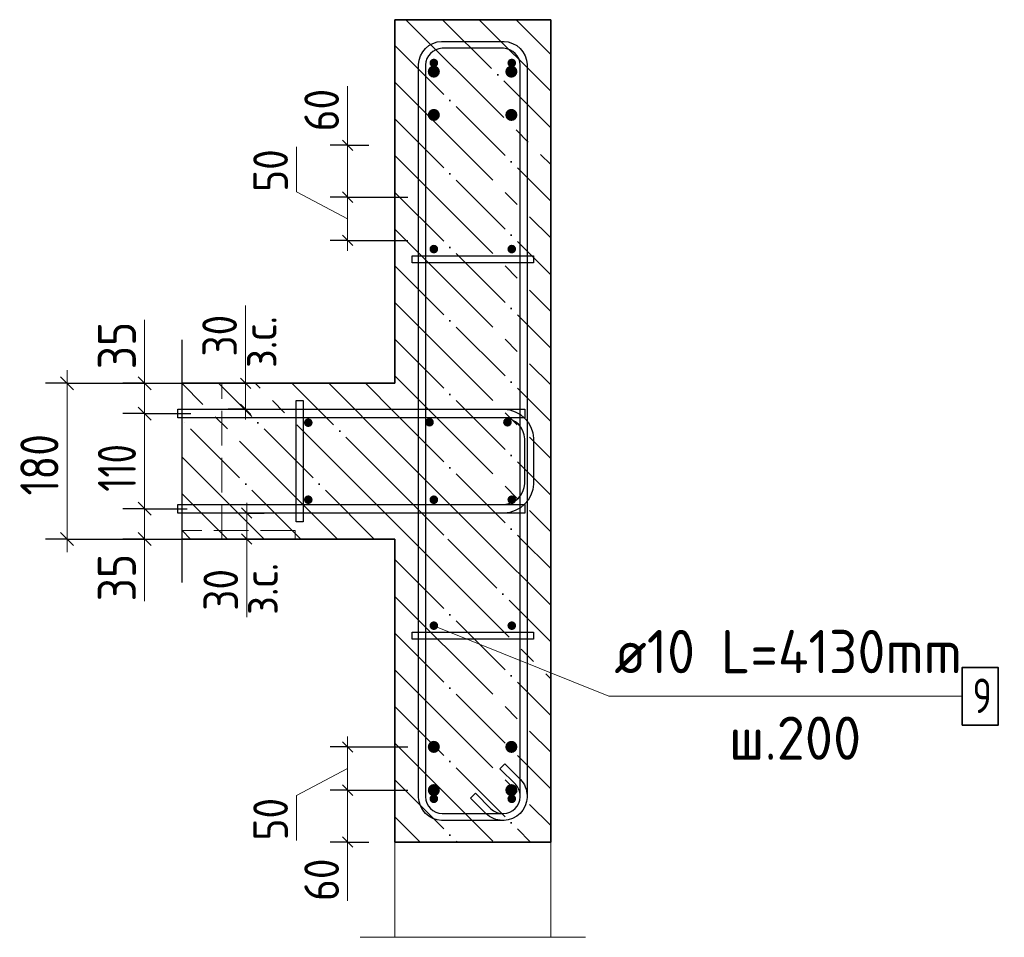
# Model space of a CAD drawing. Header units: millimetres. Extents: x -49773 to 2322955, y -3321 to 58485.
# Tile 456 of 580: x 1775599 to 1781284, y 14430 to 19730. Entities that reach past the tile are written whole.
import ezdxf

# ---------------------------------------------------------------- set-up
doc = ezdxf.new("R2010")
doc.units = ezdxf.units.MM
for name, pattern in [('______11', [500, 400, -50, 0, -50]), ('______2', [270, 200, -70]), ('______5', [1100, 800, -100, 100, -100])]:
    doc.linetypes.add(name, pattern=pattern)
for name, color, linetype, lineweight in [('Standard', 7, 'Continuous', 25), ('Арм.стержн. Арматура края', 96, 'Continuous', 35), ('Арм.стержн. вертикальными 1', 22, 'Continuous', 35), ('Арм.стержн. Доп. арматура', 180, 'Continuous', 35), ('Арм.стержн. Хомут', 240, 'Continuous', 35), ('Арм.стержн.горизонт. 1', 180, 'Continuous', 35), ('Размерная линия_ общее', 7, 'Continuous', 13), ('Размерная линия_ общее_1', 7, 'Continuous', 13), ('Стена_ общее', 7, 'Continuous', 35), ('Стена_ Сборный элемент', 7, 'Continuous', 35)]:
    doc.layers.add(name, color=color, linetype=linetype, lineweight=lineweight)
doc.layers.add('Арм.стержн.Стяжки', color=7, linetype='Continuous', lineweight=35, true_color=0x501e0f)
doc.layers.add('Осевая линия_ общее', color=7, linetype='______5', lineweight=13, true_color=0xa0a0a0)
doc.styles.add('ISOCPEUR', font='txt')

msp = doc.modelspace()

# ---------------------------------------------------------------- hatches: boundary and pattern name
at = {"layer": 'Арм.стержн. вертикальными 1', "linetype": 'Continuous', "lineweight": 50, "transparency": 33554687}
for points in [[(1778014.9, 19479.7), (1778013, 19489.3), (1778007.6, 19497.4), (1777999.5, 19502.8), (1777989.9, 19504.7), (1777980.3, 19502.8), (1777972.2, 19497.4), (1777966.8, 19489.3), (1777964.9, 19479.7), (1777966.8, 19470.2), (1777972.2, 19462.1), (1777980.3, 19456.7), (1777989.9, 19454.8), (1777999.5, 19456.7), (1778007.6, 19462.1), (1778013, 19470.2)], [(1778464.9, 19479.7), (1778463, 19489.3), (1778457.6, 19497.4), (1778449.5, 19502.8), (1778439.9, 19504.7), (1778430.3, 19502.8), (1778422.2, 19497.4), (1778416.8, 19489.3), (1778414.9, 19479.7), (1778416.8, 19470.2), (1778422.2, 19462.1), (1778430.3, 19456.7), (1778439.9, 19454.8), (1778449.5, 19456.7), (1778457.6, 19462.1), (1778463, 19470.2)], [(1778014.9, 18404.7), (1778013, 18414.3), (1778007.6, 18422.4), (1777999.5, 18427.9), (1777989.9, 18429.7), (1777980.3, 18427.9), (1777972.2, 18422.4), (1777966.8, 18414.3), (1777964.9, 18404.7), (1777966.8, 18395.2), (1777972.2, 18387.1), (1777980.3, 18381.7), (1777989.9, 18379.7), (1777999.5, 18381.7), (1778007.6, 18387.1), (1778013, 18395.2)], [(1778464.9, 18404.7), (1778463, 18414.3), (1778457.6, 18422.4), (1778449.5, 18427.9), (1778439.9, 18429.7), (1778430.3, 18427.9), (1778422.2, 18422.4), (1778416.8, 18414.3), (1778414.9, 18404.7), (1778416.8, 18395.2), (1778422.2, 18387.1), (1778430.3, 18381.7), (1778439.9, 18379.7), (1778449.5, 18381.7), (1778457.6, 18387.1), (1778463, 18395.2)], [(1777289.9, 17402.2), (1777288, 17411.8), (1777282.6, 17419.9), (1777274.5, 17425.3), (1777264.9, 17427.2), (1777255.3, 17425.3), (1777247.2, 17419.9), (1777241.8, 17411.8), (1777239.9, 17402.2), (1777241.8, 17392.6), (1777247.2, 17384.5), (1777255.3, 17379.1), (1777264.9, 17377.2), (1777274.5, 17379.1), (1777282.6, 17384.5), (1777288, 17392.6)], [(1777989.9, 17404.7), (1777988, 17414.3), (1777982.6, 17422.4), (1777974.5, 17427.9), (1777964.9, 17429.7), (1777955.3, 17427.9), (1777947.2, 17422.4), (1777941.8, 17414.3), (1777939.9, 17404.7), (1777941.8, 17395.2), (1777947.2, 17387.1), (1777955.3, 17381.7), (1777964.9, 17379.7), (1777974.5, 17381.7), (1777982.6, 17387.1), (1777988, 17395.2)], [(1778439.9, 17404.7), (1778438, 17414.3), (1778432.6, 17422.4), (1778424.5, 17427.9), (1778414.9, 17429.7), (1778405.3, 17427.9), (1778397.2, 17422.4), (1778391.8, 17414.3), (1778389.9, 17404.7), (1778391.8, 17395.2), (1778397.2, 17387.1), (1778405.3, 17381.7), (1778414.9, 17379.7), (1778424.5, 17381.7), (1778432.6, 17387.1), (1778438, 17395.2)], [(1777289.9, 16957.3), (1777288, 16966.9), (1777282.6, 16975), (1777274.5, 16980.4), (1777264.9, 16982.3), (1777255.3, 16980.4), (1777247.2, 16975), (1777241.8, 16966.9), (1777239.9, 16957.3), (1777241.8, 16947.7), (1777247.2, 16939.6), (1777255.3, 16934.2), (1777264.9, 16932.3), (1777274.5, 16934.2), (1777282.6, 16939.6), (1777288, 16947.7)], [(1778014.9, 16957.1), (1778013, 16966.7), (1778007.6, 16974.8), (1777999.5, 16980.2), (1777989.9, 16982.1), (1777980.3, 16980.2), (1777972.2, 16974.8), (1777966.8, 16966.7), (1777964.9, 16957.1), (1777966.8, 16947.5), (1777972.2, 16939.4), (1777980.3, 16934), (1777989.9, 16932.1), (1777999.5, 16934), (1778007.6, 16939.4), (1778013, 16947.5)], [(1778464.9, 16957.1), (1778463, 16966.7), (1778457.6, 16974.8), (1778449.5, 16980.2), (1778439.9, 16982.1), (1778430.3, 16980.2), (1778422.2, 16974.8), (1778416.8, 16966.7), (1778414.9, 16957.1), (1778416.8, 16947.5), (1778422.2, 16939.4), (1778430.3, 16934), (1778439.9, 16932.1), (1778449.5, 16934), (1778457.6, 16939.4), (1778463, 16947.5)], [(1778014.9, 16229.7), (1778013, 16239.3), (1778007.6, 16247.4), (1777999.5, 16252.8), (1777989.9, 16254.7), (1777980.3, 16252.8), (1777972.2, 16247.4), (1777966.8, 16239.3), (1777964.9, 16229.7), (1777966.8, 16220.2), (1777972.2, 16212.1), (1777980.3, 16206.6), (1777989.9, 16204.7), (1777999.5, 16206.6), (1778007.6, 16212.1), (1778013, 16220.2)], [(1778464.9, 16229.7), (1778463, 16239.3), (1778457.6, 16247.4), (1778449.5, 16252.8), (1778439.9, 16254.7), (1778430.3, 16252.8), (1778422.2, 16247.4), (1778416.8, 16239.3), (1778414.9, 16229.7), (1778416.8, 16220.2), (1778422.2, 16212.1), (1778430.3, 16206.6), (1778439.9, 16204.7), (1778449.5, 16206.6), (1778457.6, 16212.1), (1778463, 16220.2)], [(1778014.9, 15229.7), (1778013, 15239.3), (1778007.6, 15247.4), (1777999.5, 15252.8), (1777989.9, 15254.7), (1777980.3, 15252.8), (1777972.2, 15247.4), (1777966.8, 15239.3), (1777964.9, 15229.7), (1777966.8, 15220.2), (1777972.2, 15212.1), (1777980.3, 15206.6), (1777989.9, 15204.7), (1777999.5, 15206.6), (1778007.6, 15212.1), (1778013, 15220.2)], [(1778464.9, 15229.7), (1778463, 15239.3), (1778457.6, 15247.4), (1778449.5, 15252.8), (1778439.9, 15254.7), (1778430.3, 15252.8), (1778422.2, 15247.4), (1778416.8, 15239.3), (1778414.9, 15229.7), (1778416.8, 15220.2), (1778422.2, 15212.1), (1778430.3, 15206.6), (1778439.9, 15204.7), (1778449.5, 15206.6), (1778457.6, 15212.1), (1778463, 15220.2)]]:
    msp.add_hatch(color=4, dxfattribs=at).paths.add_polyline_path(points)
at = {"layer": 'Арм.стержн. Доп. арматура', "linetype": 'Continuous', "lineweight": 50, "transparency": 33554687}
for points in [[(1778024.9, 19429.7), (1778022.2, 19443.1), (1778014.6, 19454.5), (1778003.3, 19462.1), (1777989.9, 19464.7), (1777976.5, 19462.1), (1777965.1, 19454.5), (1777957.6, 19443.1), (1777954.9, 19429.7), (1777957.6, 19416.4), (1777965.1, 19405), (1777976.5, 19397.4), (1777989.9, 19394.7), (1778003.3, 19397.4), (1778014.6, 19405), (1778022.2, 19416.4)], [(1778472.6, 19429.7), (1778469.9, 19443.1), (1778462.3, 19454.5), (1778451, 19462.1), (1778437.6, 19464.7), (1778424.2, 19462.1), (1778412.8, 19454.5), (1778405.2, 19443.1), (1778402.6, 19429.7), (1778405.2, 19416.4), (1778412.8, 19405), (1778424.2, 19397.4), (1778437.6, 19394.7), (1778451, 19397.4), (1778462.3, 19405), (1778469.9, 19416.4)], [(1778024.9, 19179.7), (1778022.2, 19193.1), (1778014.6, 19204.5), (1778003.3, 19212.1), (1777989.9, 19214.7), (1777976.5, 19212.1), (1777965.1, 19204.5), (1777957.6, 19193.1), (1777954.9, 19179.7), (1777957.6, 19166.4), (1777965.1, 19155), (1777976.5, 19147.4), (1777989.9, 19144.7), (1778003.3, 19147.4), (1778014.6, 19155), (1778022.2, 19166.4)], [(1778472.6, 19179.7), (1778469.9, 19193.1), (1778462.3, 19204.5), (1778451, 19212.1), (1778437.6, 19214.7), (1778424.2, 19212.1), (1778412.8, 19204.5), (1778405.2, 19193.1), (1778402.6, 19179.7), (1778405.2, 19166.4), (1778412.8, 19155), (1778424.2, 19147.4), (1778437.6, 19144.7), (1778451, 19147.4), (1778462.3, 19155), (1778469.9, 19166.4)], [(1778024.9, 15529.7), (1778022.2, 15543.1), (1778014.6, 15554.5), (1778003.3, 15562.1), (1777989.9, 15564.7), (1777976.5, 15562.1), (1777965.1, 15554.5), (1777957.6, 15543.1), (1777954.9, 15529.7), (1777957.6, 15516.4), (1777965.1, 15505), (1777976.5, 15497.4), (1777989.9, 15494.7), (1778003.3, 15497.4), (1778014.6, 15505), (1778022.2, 15516.4)], [(1778472.6, 15529.7), (1778469.9, 15543.1), (1778462.3, 15554.5), (1778451, 15562.1), (1778437.6, 15564.7), (1778424.2, 15562.1), (1778412.8, 15554.5), (1778405.2, 15543.1), (1778402.6, 15529.7), (1778405.2, 15516.4), (1778412.8, 15505), (1778424.2, 15497.4), (1778437.6, 15494.7), (1778451, 15497.4), (1778462.3, 15505), (1778469.9, 15516.4)], [(1778024.9, 15279.7), (1778022.2, 15293.1), (1778014.6, 15304.5), (1778003.3, 15312.1), (1777989.9, 15314.7), (1777976.5, 15312.1), (1777965.1, 15304.5), (1777957.6, 15293.1), (1777954.9, 15279.7), (1777957.6, 15266.4), (1777965.1, 15255), (1777976.5, 15247.4), (1777989.9, 15244.7), (1778003.3, 15247.4), (1778014.6, 15255), (1778022.2, 15266.4)], [(1778472.6, 15279.7), (1778469.9, 15293.1), (1778462.3, 15304.5), (1778451, 15312.1), (1778437.6, 15314.7), (1778424.2, 15312.1), (1778412.8, 15304.5), (1778405.2, 15293.1), (1778402.6, 15279.7), (1778405.2, 15266.4), (1778412.8, 15255), (1778424.2, 15247.4), (1778437.6, 15244.7), (1778451, 15247.4), (1778462.3, 15255), (1778469.9, 15266.4)]]:
    msp.add_hatch(color=7, dxfattribs=at).paths.add_polyline_path(points)

# ---------------------------------------------------------------- linework, layer by layer
at = {"layer": 'Standard', "color": 7, "linetype": 'Continuous', "lineweight": 35, "transparency": 33554687}
for p, q in [((1777764.9, 19729.7), (1777764.9, 17629.7)), ((1778664.9, 19729.7), (1777764.9, 19729.7)), ((1778664.9, 16729.7), (1778664.9, 19729.7)), ((1777764.9, 17629.7), (1776536.5, 17629.7)), ((1776536.5, 16729.7), (1777764.9, 16729.7)), ((1777764.9, 16729.7), (1777764.9, 14979.7)), ((1778664.9, 14979.7), (1778664.9, 16729.7)), ((1777764.9, 14979.7), (1778664.9, 14979.7))]:
    msp.add_line(p, q, dxfattribs=at)
at = {"layer": 'Standard', "color": 253, "linetype": '______5', "lineweight": 35, "true_color": 0xababab, "transparency": 33554687}
for p, q in [((1777828.3, 19729.7), (1778664.9, 18893.2)), ((1778252.6, 19729.7), (1778664.9, 19317.4)), ((1777764.9, 19368.9), (1778664.9, 18468.9)), ((1777764.9, 18944.7), (1778664.9, 18044.6)), ((1777764.9, 18520.4), (1778664.9, 17620.4)), ((1777764.9, 18096.1), (1778664.9, 17196.1)), ((1777434.2, 16729.7), (1776536.5, 17627.5)), ((1777764.9, 16823.3), (1776958.5, 17629.7)), ((1777764.9, 17247.6), (1777382.7, 17629.7)), ((1777764.9, 17671.9), (1778664.9, 16771.9)), ((1777764.9, 17247.6), (1778282.7, 16729.7)), ((1777009.9, 16729.7), (1776536.5, 17203.2)), ((1776585.7, 16729.7), (1776536.5, 16779)), ((1777764.9, 16823.3), (1777858.5, 16729.7)), ((1777858.5, 16729.7), (1778664.9, 15923.3)), ((1778282.7, 16729.7), (1778664.9, 16347.6)), ((1777764.9, 16399.1), (1778664.9, 15499.1)), ((1777764.9, 15974.8), (1778664.9, 15074.8)), ((1777764.9, 15550.5), (1778335.7, 14979.7)), ((1777764.9, 15126.3), (1777911.4, 14979.7))]:
    msp.add_line(p, q, dxfattribs=at)
at = {"layer": 'Standard', "color": 253, "linetype": '______11', "lineweight": 35, "true_color": 0xababab, "transparency": 33554687}
for p, q in [((1778040.5, 19729.7), (1778664.9, 19105.3)), ((1778464.7, 19729.7), (1778664.9, 19529.6)), ((1777764.9, 19581), (1778664.9, 18681)), ((1777764.9, 19156.8), (1778664.9, 18256.8)), ((1777764.9, 18732.5), (1778664.9, 17832.5)), ((1777764.9, 18308.2), (1778664.9, 17408.3)), ((1777764.9, 17884), (1778664.9, 16984)), ((1777646.3, 16729.7), (1776746.3, 17629.7)), ((1777764.9, 17035.5), (1777170.6, 17629.7)), ((1777764.9, 17459.7), (1777594.9, 17629.7)), ((1777764.9, 17459.7), (1778494.9, 16729.7)), ((1777222.1, 16729.7), (1776536.5, 17415.4)), ((1777764.9, 17035.5), (1778070.6, 16729.7)), ((1776797.8, 16729.7), (1776536.5, 16991.1)), ((1778070.6, 16729.7), (1778664.9, 16135.5)), ((1778494.9, 16729.7), (1778664.9, 16559.7)), ((1777764.9, 16611.2), (1778664.9, 15711.2)), ((1777764.9, 16186.9), (1778664.9, 15286.9)), ((1777764.9, 15762.7), (1778547.8, 14979.7)), ((1777764.9, 15338.4), (1778123.6, 14979.7))]:
    msp.add_line(p, q, dxfattribs=at)
at = {"layer": 'Standard', "color": 7, "linetype": 'Continuous', "lineweight": 13, "transparency": 33554687}
for p, q in [((1776903, 17629.7), (1776903, 18079.7)), ((1776909.7, 16729.7), (1776909.7, 16279.7)), ((1777564.9, 14429.7), (1778864.9, 14429.7))]:
    msp.add_line(p, q, dxfattribs=at)
at = {"layer": 'Standard', "color": 7, "linetype": 'Continuous', "lineweight": 25, "transparency": 33554687}
msp.add_line((1776536.5, 16479.7), (1776536.5, 17879.7), dxfattribs=at)
at = {"layer": 'Standard', "color": 7, "linetype": 'Continuous', "lineweight": 13, "transparency": 33554687}
msp.add_lwpolyline([(1778664.9, 14979.7), (1777764.9, 14979.7), (1777764.9, 14429.7), (1778664.9, 14429.7), (1778664.9, 14979.7)], dxfattribs=at)
at = {"layer": 'Арм.стержн. Арматура края', "color": 4, "linetype": 'Continuous', "lineweight": 25, "transparency": 33554687}
msp.add_lwpolyline([(1776511.5, 16929.7), (1778394.7, 16929.7), (1778417.3, 16932.9), (1778440.2, 16940.4), (1778461.2, 16952.2), (1778478.2, 16966.4), (1778492.5, 16983.5), (1778504.2, 17004.5), (1778511.8, 17027.3), (1778514.9, 17049.9), (1778514.9, 17309.6), (1778511.8, 17332.1), (1778504.2, 17355), (1778492.5, 17376), (1778478.2, 17393.1), (1778461.2, 17407.3), (1778440.2, 17419.1), (1778417.3, 17426.6), (1778394.7, 17429.7), (1776511.5, 17429.7), (1776511.5, 17479.7), (1778398.2, 17479.7), (1778428.7, 17475.5), (1778460.4, 17465), (1778489.6, 17448.7), (1778513.7, 17428.6), (1778533.8, 17404.5), (1778550.2, 17375.3), (1778560.7, 17343.5), (1778564.9, 17313), (1778564.9, 17046.5), (1778560.7, 17016), (1778550.2, 16984.2), (1778533.8, 16955), (1778513.7, 16930.9), (1778489.6, 16910.8), (1778460.4, 16894.5), (1778428.7, 16884), (1778398.2, 16879.7), (1776511.5, 16879.7), (1776511.5, 16929.7)], dxfattribs=at)
msp.add_lwpolyline([(1776511.5, 16929.7), (1778394.7, 16929.7), (1778417.3, 16932.9), (1778440.2, 16940.4), (1778461.2, 16952.2), (1778478.2, 16966.4), (1778492.5, 16983.5), (1778504.2, 17004.5), (1778511.8, 17027.3), (1778514.9, 17049.9), (1778514.9, 17309.6), (1778511.8, 17332.1), (1778504.2, 17355), (1778492.5, 17376), (1778478.2, 17393.1), (1778461.2, 17407.3), (1778440.2, 17419.1), (1778417.3, 17426.6), (1778394.7, 17429.7), (1776511.5, 17429.7), (1776511.5, 17479.7), (1778398.2, 17479.7), (1778428.7, 17475.5), (1778460.4, 17465), (1778489.6, 17448.7), (1778513.7, 17428.6), (1778533.8, 17404.5), (1778550.2, 17375.3), (1778560.7, 17343.5), (1778564.9, 17313), (1778564.9, 17046.5), (1778560.7, 17016), (1778550.2, 16984.2), (1778533.8, 16955), (1778513.7, 16930.9), (1778489.6, 16910.8), (1778460.4, 16894.5), (1778428.7, 16884), (1778398.2, 16879.7), (1776511.5, 16879.7), (1776511.5, 16929.7)], dxfattribs=at)
msp.add_lwpolyline([(1776511.5, 16929.7), (1778394.7, 16929.7), (1778417.3, 16932.9), (1778440.2, 16940.4), (1778461.2, 16952.2), (1778478.2, 16966.4), (1778492.5, 16983.5), (1778504.2, 17004.5), (1778511.8, 17027.3), (1778514.9, 17049.9), (1778514.9, 17309.6), (1778511.8, 17332.1), (1778504.2, 17355), (1778492.5, 17376), (1778478.2, 17393.1), (1778461.2, 17407.3), (1778440.2, 17419.1), (1778417.3, 17426.6), (1778394.7, 17429.7), (1776511.5, 17429.7), (1776511.5, 17479.7), (1778398.2, 17479.7), (1778428.7, 17475.5), (1778460.4, 17465), (1778489.6, 17448.7), (1778513.7, 17428.6), (1778533.8, 17404.5), (1778550.2, 17375.3), (1778560.7, 17343.5), (1778564.9, 17313), (1778564.9, 17046.5), (1778560.7, 17016), (1778550.2, 16984.2), (1778533.8, 16955), (1778513.7, 16930.9), (1778489.6, 16910.8), (1778460.4, 16894.5), (1778428.7, 16884), (1778398.2, 16879.7), (1776511.5, 16879.7), (1776511.5, 16929.7)], dxfattribs=at)
msp.add_lwpolyline([(1776511.5, 16929.7), (1778394.7, 16929.7), (1778417.3, 16932.9), (1778440.2, 16940.4), (1778461.2, 16952.2), (1778478.2, 16966.4), (1778492.5, 16983.5), (1778504.2, 17004.5), (1778511.8, 17027.3), (1778514.9, 17049.9), (1778514.9, 17309.6), (1778511.8, 17332.1), (1778504.2, 17355), (1778492.5, 17376), (1778478.2, 17393.1), (1778461.2, 17407.3), (1778440.2, 17419.1), (1778417.3, 17426.6), (1778394.7, 17429.7), (1776511.5, 17429.7), (1776511.5, 17479.7), (1778398.2, 17479.7), (1778428.7, 17475.5), (1778460.4, 17465), (1778489.6, 17448.7), (1778513.7, 17428.6), (1778533.8, 17404.5), (1778550.2, 17375.3), (1778560.7, 17343.5), (1778564.9, 17313), (1778564.9, 17046.5), (1778560.7, 17016), (1778550.2, 16984.2), (1778533.8, 16955), (1778513.7, 16930.9), (1778489.6, 16910.8), (1778460.4, 16894.5), (1778428.7, 16884), (1778398.2, 16879.7), (1776511.5, 16879.7), (1776511.5, 16929.7)], dxfattribs=at)
msp.add_lwpolyline([(1776511.5, 16929.7), (1778394.7, 16929.7), (1778417.3, 16932.9), (1778440.2, 16940.4), (1778461.2, 16952.2), (1778478.2, 16966.4), (1778492.5, 16983.5), (1778504.2, 17004.5), (1778511.8, 17027.3), (1778514.9, 17049.9), (1778514.9, 17309.6), (1778511.8, 17332.1), (1778504.2, 17355), (1778492.5, 17376), (1778478.2, 17393.1), (1778461.2, 17407.3), (1778440.2, 17419.1), (1778417.3, 17426.6), (1778394.7, 17429.7), (1776511.5, 17429.7), (1776511.5, 17479.7), (1778398.2, 17479.7), (1778428.7, 17475.5), (1778460.4, 17465), (1778489.6, 17448.7), (1778513.7, 17428.6), (1778533.8, 17404.5), (1778550.2, 17375.3), (1778560.7, 17343.5), (1778564.9, 17313), (1778564.9, 17046.5), (1778560.7, 17016), (1778550.2, 16984.2), (1778533.8, 16955), (1778513.7, 16930.9), (1778489.6, 16910.8), (1778460.4, 16894.5), (1778428.7, 16884), (1778398.2, 16879.7), (1776511.5, 16879.7), (1776511.5, 16929.7)], dxfattribs=at)
at = {"layer": 'Арм.стержн. вертикальными 1', "color": 7, "linetype": 'Continuous', "lineweight": 13, "transparency": 33554687}
msp.add_line((1779001, 15821.7), (1781041, 15821.7), dxfattribs=at)
at = {"layer": 'Арм.стержн. вертикальными 1', "color": 7, "linetype": 'Continuous', "lineweight": 35, "transparency": 33554687}
msp.add_lwpolyline([(1781041, 15655), (1781247.7, 15655), (1781247.7, 15988.4), (1781041, 15988.4), (1781041, 15655)], dxfattribs=at)
at = {"layer": 'Арм.стержн. Хомут', "color": 40, "linetype": 'Continuous', "lineweight": 25, "transparency": 33554687}
msp.add_lwpolyline([(1778230.1, 15262), (1778319.4, 15172.7), (1778326.5, 15166.5), (1778334.1, 15161), (1778342.2, 15156.3), (1778350.5, 15152.4), (1778359.1, 15149.3), (1778368.2, 15146.9), (1778377.4, 15145.4), (1778386.8, 15144.7), (1778392.6, 15144.7), (1778410.6, 15147.3), (1778429, 15153.3), (1778445.7, 15162.7), (1778459.4, 15174.1), (1778470.8, 15187.7), (1778480.2, 15204.5), (1778486.2, 15222.8), (1778488.7, 15240.9), (1778488.7, 19468.6), (1778486.2, 19486.7), (1778480.2, 19505), (1778470.8, 19521.8), (1778459.4, 19535.4), (1778445.7, 19546.8), (1778429, 19556.2), (1778410.6, 19562.2), (1778392.6, 19564.7), (1778037.2, 19564.7), (1778019.1, 19562.2), (1778000.8, 19556.2), (1777984.1, 19546.8), (1777970.4, 19535.4), (1777959, 19521.8), (1777949.6, 19505), (1777943.6, 19486.7), (1777941.1, 19468.6), (1777941.1, 15240.9), (1777943.6, 15222.8), (1777949.6, 15204.5), (1777959, 15187.7), (1777970.4, 15174.1), (1777984.1, 15162.7), (1778000.8, 15153.3), (1778019.1, 15147.3), (1778037.2, 15144.7), (1778392.6, 15144.7), (1778410.6, 15147.3), (1778429, 15153.3), (1778445.7, 15162.7), (1778459.4, 15174.1), (1778470.8, 15187.7), (1778480.2, 15204.5), (1778486.2, 15222.8), (1778488.7, 15240.9), (1778488.7, 15246.7), (1778488.1, 15256.1), (1778486.6, 15265.3), (1778484.2, 15274.4), (1778481.1, 15283), (1778477.2, 15291.3), (1778472.5, 15299.4), (1778467, 15307), (1778460.8, 15314.1), (1778371.5, 15403.4), (1778399.8, 15431.7), (1778490.1, 15341.4), (1778498.4, 15331.9), (1778506, 15321.3), (1778512.6, 15310), (1778518.1, 15298.3), (1778522.5, 15286.2), (1778525.7, 15273.6), (1778527.8, 15260.7), (1778528.7, 15248.1), (1778528.7, 15238.1), (1778525.3, 15213.7), (1778516.9, 15188.3), (1778503.9, 15164.9), (1778487.8, 15145.7), (1778468.5, 15129.6), (1778445.1, 15116.5), (1778419.7, 15108.1), (1778395.3, 15104.7), (1778034.5, 15104.7), (1778010.1, 15108.1), (1777984.6, 15116.5), (1777961.3, 15129.6), (1777942, 15145.7), (1777925.9, 15164.9), (1777912.8, 15188.3), (1777904.5, 15213.7), (1777901.1, 15238.1), (1777901.1, 19471.4), (1777904.5, 19495.8), (1777912.8, 19521.2), (1777925.9, 19544.6), (1777942, 19563.8), (1777961.3, 19579.9), (1777984.6, 19593), (1778010.1, 19601.4), (1778034.5, 19604.7), (1778395.3, 19604.7), (1778419.7, 19601.4), (1778445.1, 19593), (1778468.5, 19579.9), (1778487.8, 19563.8), (1778503.9, 19544.6), (1778516.9, 19521.2), (1778525.3, 19495.8), (1778528.7, 19471.4), (1778528.7, 15238.1), (1778525.3, 15213.7), (1778516.9, 15188.3), (1778503.9, 15164.9), (1778487.8, 15145.7), (1778468.5, 15129.6), (1778445.1, 15116.5), (1778419.7, 15108.1), (1778395.3, 15104.7), (1778385.4, 15104.7), (1778372.8, 15105.6), (1778359.9, 15107.7), (1778347.2, 15111), (1778335.1, 15115.4), (1778323.5, 15120.9), (1778312.2, 15127.5), (1778301.6, 15135.1), (1778292.1, 15143.4), (1778201.8, 15233.7), (1778230.1, 15262)], dxfattribs=at)
msp.add_lwpolyline([(1778230.1, 15262), (1778319.4, 15172.7), (1778326.5, 15166.5), (1778334.1, 15161), (1778342.2, 15156.3), (1778350.5, 15152.4), (1778359.1, 15149.3), (1778368.2, 15146.9), (1778377.4, 15145.4), (1778386.8, 15144.7), (1778392.6, 15144.7), (1778410.6, 15147.3), (1778429, 15153.3), (1778445.7, 15162.7), (1778459.4, 15174.1), (1778470.8, 15187.7), (1778480.2, 15204.5), (1778486.2, 15222.8), (1778488.7, 15240.9), (1778488.7, 19468.6), (1778486.2, 19486.7), (1778480.2, 19505), (1778470.8, 19521.8), (1778459.4, 19535.4), (1778445.7, 19546.8), (1778429, 19556.2), (1778410.6, 19562.2), (1778392.6, 19564.7), (1778037.2, 19564.7), (1778019.1, 19562.2), (1778000.8, 19556.2), (1777984.1, 19546.8), (1777970.4, 19535.4), (1777959, 19521.8), (1777949.6, 19505), (1777943.6, 19486.7), (1777941.1, 19468.6), (1777941.1, 15240.9), (1777943.6, 15222.8), (1777949.6, 15204.5), (1777959, 15187.7), (1777970.4, 15174.1), (1777984.1, 15162.7), (1778000.8, 15153.3), (1778019.1, 15147.3), (1778037.2, 15144.7), (1778392.6, 15144.7), (1778410.6, 15147.3), (1778429, 15153.3), (1778445.7, 15162.7), (1778459.4, 15174.1), (1778470.8, 15187.7), (1778480.2, 15204.5), (1778486.2, 15222.8), (1778488.7, 15240.9), (1778488.7, 15246.7), (1778488.1, 15256.1), (1778486.6, 15265.3), (1778484.2, 15274.4), (1778481.1, 15283), (1778477.2, 15291.3), (1778472.5, 15299.4), (1778467, 15307), (1778460.8, 15314.1), (1778371.5, 15403.4), (1778399.8, 15431.7), (1778490.1, 15341.4), (1778498.4, 15331.9), (1778506, 15321.3), (1778512.6, 15310), (1778518.1, 15298.3), (1778522.5, 15286.2), (1778525.7, 15273.6), (1778527.8, 15260.7), (1778528.7, 15248.1), (1778528.7, 15238.1), (1778525.3, 15213.7), (1778516.9, 15188.3), (1778503.9, 15164.9), (1778487.8, 15145.7), (1778468.5, 15129.6), (1778445.1, 15116.5), (1778419.7, 15108.1), (1778395.3, 15104.7), (1778034.5, 15104.7), (1778010.1, 15108.1), (1777984.6, 15116.5), (1777961.3, 15129.6), (1777942, 15145.7), (1777925.9, 15164.9), (1777912.8, 15188.3), (1777904.5, 15213.7), (1777901.1, 15238.1), (1777901.1, 19471.4), (1777904.5, 19495.8), (1777912.8, 19521.2), (1777925.9, 19544.6), (1777942, 19563.8), (1777961.3, 19579.9), (1777984.6, 19593), (1778010.1, 19601.4), (1778034.5, 19604.7), (1778395.3, 19604.7), (1778419.7, 19601.4), (1778445.1, 19593), (1778468.5, 19579.9), (1778487.8, 19563.8), (1778503.9, 19544.6), (1778516.9, 19521.2), (1778525.3, 19495.8), (1778528.7, 19471.4), (1778528.7, 15238.1), (1778525.3, 15213.7), (1778516.9, 15188.3), (1778503.9, 15164.9), (1778487.8, 15145.7), (1778468.5, 15129.6), (1778445.1, 15116.5), (1778419.7, 15108.1), (1778395.3, 15104.7), (1778385.4, 15104.7), (1778372.8, 15105.6), (1778359.9, 15107.7), (1778347.2, 15111), (1778335.1, 15115.4), (1778323.5, 15120.9), (1778312.2, 15127.5), (1778301.6, 15135.1), (1778292.1, 15143.4), (1778201.8, 15233.7), (1778230.1, 15262)], dxfattribs=at)
msp.add_lwpolyline([(1778230.1, 15262), (1778319.4, 15172.7), (1778326.5, 15166.5), (1778334.1, 15161), (1778342.2, 15156.3), (1778350.5, 15152.4), (1778359.1, 15149.3), (1778368.2, 15146.9), (1778377.4, 15145.4), (1778386.8, 15144.7), (1778392.6, 15144.7), (1778410.6, 15147.3), (1778429, 15153.3), (1778445.7, 15162.7), (1778459.4, 15174.1), (1778470.8, 15187.7), (1778480.2, 15204.5), (1778486.2, 15222.8), (1778488.7, 15240.9), (1778488.7, 19468.6), (1778486.2, 19486.7), (1778480.2, 19505), (1778470.8, 19521.8), (1778459.4, 19535.4), (1778445.7, 19546.8), (1778429, 19556.2), (1778410.6, 19562.2), (1778392.6, 19564.7), (1778037.2, 19564.7), (1778019.1, 19562.2), (1778000.8, 19556.2), (1777984.1, 19546.8), (1777970.4, 19535.4), (1777959, 19521.8), (1777949.6, 19505), (1777943.6, 19486.7), (1777941.1, 19468.6), (1777941.1, 15240.9), (1777943.6, 15222.8), (1777949.6, 15204.5), (1777959, 15187.7), (1777970.4, 15174.1), (1777984.1, 15162.7), (1778000.8, 15153.3), (1778019.1, 15147.3), (1778037.2, 15144.7), (1778392.6, 15144.7), (1778410.6, 15147.3), (1778429, 15153.3), (1778445.7, 15162.7), (1778459.4, 15174.1), (1778470.8, 15187.7), (1778480.2, 15204.5), (1778486.2, 15222.8), (1778488.7, 15240.9), (1778488.7, 15246.7), (1778488.1, 15256.1), (1778486.6, 15265.3), (1778484.2, 15274.4), (1778481.1, 15283), (1778477.2, 15291.3), (1778472.5, 15299.4), (1778467, 15307), (1778460.8, 15314.1), (1778371.5, 15403.4), (1778399.8, 15431.7), (1778490.1, 15341.4), (1778498.4, 15331.9), (1778506, 15321.3), (1778512.6, 15310), (1778518.1, 15298.3), (1778522.5, 15286.2), (1778525.7, 15273.6), (1778527.8, 15260.7), (1778528.7, 15248.1), (1778528.7, 15238.1), (1778525.3, 15213.7), (1778516.9, 15188.3), (1778503.9, 15164.9), (1778487.8, 15145.7), (1778468.5, 15129.6), (1778445.1, 15116.5), (1778419.7, 15108.1), (1778395.3, 15104.7), (1778034.5, 15104.7), (1778010.1, 15108.1), (1777984.6, 15116.5), (1777961.3, 15129.6), (1777942, 15145.7), (1777925.9, 15164.9), (1777912.8, 15188.3), (1777904.5, 15213.7), (1777901.1, 15238.1), (1777901.1, 19471.4), (1777904.5, 19495.8), (1777912.8, 19521.2), (1777925.9, 19544.6), (1777942, 19563.8), (1777961.3, 19579.9), (1777984.6, 19593), (1778010.1, 19601.4), (1778034.5, 19604.7), (1778395.3, 19604.7), (1778419.7, 19601.4), (1778445.1, 19593), (1778468.5, 19579.9), (1778487.8, 19563.8), (1778503.9, 19544.6), (1778516.9, 19521.2), (1778525.3, 19495.8), (1778528.7, 19471.4), (1778528.7, 15238.1), (1778525.3, 15213.7), (1778516.9, 15188.3), (1778503.9, 15164.9), (1778487.8, 15145.7), (1778468.5, 15129.6), (1778445.1, 15116.5), (1778419.7, 15108.1), (1778395.3, 15104.7), (1778385.4, 15104.7), (1778372.8, 15105.6), (1778359.9, 15107.7), (1778347.2, 15111), (1778335.1, 15115.4), (1778323.5, 15120.9), (1778312.2, 15127.5), (1778301.6, 15135.1), (1778292.1, 15143.4), (1778201.8, 15233.7), (1778230.1, 15262)], dxfattribs=at)
msp.add_lwpolyline([(1778230.1, 15262), (1778319.4, 15172.7), (1778326.5, 15166.5), (1778334.1, 15161), (1778342.2, 15156.3), (1778350.5, 15152.4), (1778359.1, 15149.3), (1778368.2, 15146.9), (1778377.4, 15145.4), (1778386.8, 15144.7), (1778392.6, 15144.7), (1778410.6, 15147.3), (1778429, 15153.3), (1778445.7, 15162.7), (1778459.4, 15174.1), (1778470.8, 15187.7), (1778480.2, 15204.5), (1778486.2, 15222.8), (1778488.7, 15240.9), (1778488.7, 19468.6), (1778486.2, 19486.7), (1778480.2, 19505), (1778470.8, 19521.8), (1778459.4, 19535.4), (1778445.7, 19546.8), (1778429, 19556.2), (1778410.6, 19562.2), (1778392.6, 19564.7), (1778037.2, 19564.7), (1778019.1, 19562.2), (1778000.8, 19556.2), (1777984.1, 19546.8), (1777970.4, 19535.4), (1777959, 19521.8), (1777949.6, 19505), (1777943.6, 19486.7), (1777941.1, 19468.6), (1777941.1, 15240.9), (1777943.6, 15222.8), (1777949.6, 15204.5), (1777959, 15187.7), (1777970.4, 15174.1), (1777984.1, 15162.7), (1778000.8, 15153.3), (1778019.1, 15147.3), (1778037.2, 15144.7), (1778392.6, 15144.7), (1778410.6, 15147.3), (1778429, 15153.3), (1778445.7, 15162.7), (1778459.4, 15174.1), (1778470.8, 15187.7), (1778480.2, 15204.5), (1778486.2, 15222.8), (1778488.7, 15240.9), (1778488.7, 15246.7), (1778488.1, 15256.1), (1778486.6, 15265.3), (1778484.2, 15274.4), (1778481.1, 15283), (1778477.2, 15291.3), (1778472.5, 15299.4), (1778467, 15307), (1778460.8, 15314.1), (1778371.5, 15403.4), (1778399.8, 15431.7), (1778490.1, 15341.4), (1778498.4, 15331.9), (1778506, 15321.3), (1778512.6, 15310), (1778518.1, 15298.3), (1778522.5, 15286.2), (1778525.7, 15273.6), (1778527.8, 15260.7), (1778528.7, 15248.1), (1778528.7, 15238.1), (1778525.3, 15213.7), (1778516.9, 15188.3), (1778503.9, 15164.9), (1778487.8, 15145.7), (1778468.5, 15129.6), (1778445.1, 15116.5), (1778419.7, 15108.1), (1778395.3, 15104.7), (1778034.5, 15104.7), (1778010.1, 15108.1), (1777984.6, 15116.5), (1777961.3, 15129.6), (1777942, 15145.7), (1777925.9, 15164.9), (1777912.8, 15188.3), (1777904.5, 15213.7), (1777901.1, 15238.1), (1777901.1, 19471.4), (1777904.5, 19495.8), (1777912.8, 19521.2), (1777925.9, 19544.6), (1777942, 19563.8), (1777961.3, 19579.9), (1777984.6, 19593), (1778010.1, 19601.4), (1778034.5, 19604.7), (1778395.3, 19604.7), (1778419.7, 19601.4), (1778445.1, 19593), (1778468.5, 19579.9), (1778487.8, 19563.8), (1778503.9, 19544.6), (1778516.9, 19521.2), (1778525.3, 19495.8), (1778528.7, 19471.4), (1778528.7, 15238.1), (1778525.3, 15213.7), (1778516.9, 15188.3), (1778503.9, 15164.9), (1778487.8, 15145.7), (1778468.5, 15129.6), (1778445.1, 15116.5), (1778419.7, 15108.1), (1778395.3, 15104.7), (1778385.4, 15104.7), (1778372.8, 15105.6), (1778359.9, 15107.7), (1778347.2, 15111), (1778335.1, 15115.4), (1778323.5, 15120.9), (1778312.2, 15127.5), (1778301.6, 15135.1), (1778292.1, 15143.4), (1778201.8, 15233.7), (1778230.1, 15262)], dxfattribs=at)
msp.add_lwpolyline([(1778230.1, 15262), (1778319.4, 15172.7), (1778326.5, 15166.5), (1778334.1, 15161), (1778342.2, 15156.3), (1778350.5, 15152.4), (1778359.1, 15149.3), (1778368.2, 15146.9), (1778377.4, 15145.4), (1778386.8, 15144.7), (1778392.6, 15144.7), (1778410.6, 15147.3), (1778429, 15153.3), (1778445.7, 15162.7), (1778459.4, 15174.1), (1778470.8, 15187.7), (1778480.2, 15204.5), (1778486.2, 15222.8), (1778488.7, 15240.9), (1778488.7, 19468.6), (1778486.2, 19486.7), (1778480.2, 19505), (1778470.8, 19521.8), (1778459.4, 19535.4), (1778445.7, 19546.8), (1778429, 19556.2), (1778410.6, 19562.2), (1778392.6, 19564.7), (1778037.2, 19564.7), (1778019.1, 19562.2), (1778000.8, 19556.2), (1777984.1, 19546.8), (1777970.4, 19535.4), (1777959, 19521.8), (1777949.6, 19505), (1777943.6, 19486.7), (1777941.1, 19468.6), (1777941.1, 15240.9), (1777943.6, 15222.8), (1777949.6, 15204.5), (1777959, 15187.7), (1777970.4, 15174.1), (1777984.1, 15162.7), (1778000.8, 15153.3), (1778019.1, 15147.3), (1778037.2, 15144.7), (1778392.6, 15144.7), (1778410.6, 15147.3), (1778429, 15153.3), (1778445.7, 15162.7), (1778459.4, 15174.1), (1778470.8, 15187.7), (1778480.2, 15204.5), (1778486.2, 15222.8), (1778488.7, 15240.9), (1778488.7, 15246.7), (1778488.1, 15256.1), (1778486.6, 15265.3), (1778484.2, 15274.4), (1778481.1, 15283), (1778477.2, 15291.3), (1778472.5, 15299.4), (1778467, 15307), (1778460.8, 15314.1), (1778371.5, 15403.4), (1778399.8, 15431.7), (1778490.1, 15341.4), (1778498.4, 15331.9), (1778506, 15321.3), (1778512.6, 15310), (1778518.1, 15298.3), (1778522.5, 15286.2), (1778525.7, 15273.6), (1778527.8, 15260.7), (1778528.7, 15248.1), (1778528.7, 15238.1), (1778525.3, 15213.7), (1778516.9, 15188.3), (1778503.9, 15164.9), (1778487.8, 15145.7), (1778468.5, 15129.6), (1778445.1, 15116.5), (1778419.7, 15108.1), (1778395.3, 15104.7), (1778034.5, 15104.7), (1778010.1, 15108.1), (1777984.6, 15116.5), (1777961.3, 15129.6), (1777942, 15145.7), (1777925.9, 15164.9), (1777912.8, 15188.3), (1777904.5, 15213.7), (1777901.1, 15238.1), (1777901.1, 19471.4), (1777904.5, 19495.8), (1777912.8, 19521.2), (1777925.9, 19544.6), (1777942, 19563.8), (1777961.3, 19579.9), (1777984.6, 19593), (1778010.1, 19601.4), (1778034.5, 19604.7), (1778395.3, 19604.7), (1778419.7, 19601.4), (1778445.1, 19593), (1778468.5, 19579.9), (1778487.8, 19563.8), (1778503.9, 19544.6), (1778516.9, 19521.2), (1778525.3, 19495.8), (1778528.7, 19471.4), (1778528.7, 15238.1), (1778525.3, 15213.7), (1778516.9, 15188.3), (1778503.9, 15164.9), (1778487.8, 15145.7), (1778468.5, 15129.6), (1778445.1, 15116.5), (1778419.7, 15108.1), (1778395.3, 15104.7), (1778385.4, 15104.7), (1778372.8, 15105.6), (1778359.9, 15107.7), (1778347.2, 15111), (1778335.1, 15115.4), (1778323.5, 15120.9), (1778312.2, 15127.5), (1778301.6, 15135.1), (1778292.1, 15143.4), (1778201.8, 15233.7), (1778230.1, 15262)], dxfattribs=at)
at = {"layer": 'Арм.стержн.горизонт. 1', "color": 4, "linetype": 'Continuous', "lineweight": 25, "transparency": 33554687}
for points in [[(1778514.9, 17429.7), (1776511.5, 17429.7), (1776511.5, 17479.7), (1778514.9, 17479.7), (1778514.9, 17429.7)], [(1778514.9, 17429.7), (1776511.5, 17429.7), (1776511.5, 17479.7), (1778514.9, 17479.7), (1778514.9, 17429.7)], [(1778514.9, 17429.7), (1776511.5, 17429.7), (1776511.5, 17479.7), (1778514.9, 17479.7), (1778514.9, 17429.7)], [(1778514.9, 17429.7), (1776511.5, 17429.7), (1776511.5, 17479.7), (1778514.9, 17479.7), (1778514.9, 17429.7)], [(1778514.9, 17429.7), (1776511.5, 17429.7), (1776511.5, 17479.7), (1778514.9, 17479.7), (1778514.9, 17429.7)], [(1778514.9, 16879.7), (1776511.5, 16879.7), (1776511.5, 16929.7), (1778514.9, 16929.7), (1778514.9, 16879.7)], [(1778514.9, 16879.7), (1776511.5, 16879.7), (1776511.5, 16929.7), (1778514.9, 16929.7), (1778514.9, 16879.7)], [(1778514.9, 16879.7), (1776511.5, 16879.7), (1776511.5, 16929.7), (1778514.9, 16929.7), (1778514.9, 16879.7)], [(1778514.9, 16879.7), (1776511.5, 16879.7), (1776511.5, 16929.7), (1778514.9, 16929.7), (1778514.9, 16879.7)], [(1778514.9, 16879.7), (1776511.5, 16879.7), (1776511.5, 16929.7), (1778514.9, 16929.7), (1778514.9, 16879.7)]]:
    msp.add_lwpolyline(points, dxfattribs=at)
at = {"layer": 'Арм.стержн.Стяжки', "color": 40, "linetype": 'Continuous', "lineweight": 25, "transparency": 33554687}
for points in [[(1777864.8, 18366.1), (1778564.8, 18366.1), (1778564.8, 18326.1), (1777864.8, 18326.1), (1777864.8, 18366.1)], [(1777864.8, 18366.1), (1778564.8, 18366.1), (1778564.8, 18326.1), (1777864.8, 18326.1), (1777864.8, 18366.1)], [(1777194.9, 16829.7), (1777194.9, 17529.7), (1777234.9, 17529.7), (1777234.9, 16829.7), (1777194.9, 16829.7)], [(1777194.9, 16829.7), (1777194.9, 17529.7), (1777234.9, 17529.7), (1777234.9, 16829.7), (1777194.9, 16829.7)], [(1777194.9, 16829.7), (1777194.9, 17529.7), (1777234.9, 17529.7), (1777234.9, 16829.7), (1777194.9, 16829.7)], [(1777864.8, 16191.8), (1778564.8, 16191.8), (1778564.8, 16151.8), (1777864.8, 16151.8), (1777864.8, 16191.8)], [(1777864.8, 16191.8), (1778564.8, 16191.8), (1778564.8, 16151.8), (1777864.8, 16151.8), (1777864.8, 16191.8)], [(1777864.8, 16191.8), (1778564.8, 16191.8), (1778564.8, 16151.8), (1777864.8, 16151.8), (1777864.8, 16191.8)]]:
    msp.add_lwpolyline(points, dxfattribs=at)
at = {"layer": 'Осевая линия_ общее', "color": 7, "linetype": 'Continuous', "lineweight": 13, "transparency": 33554687}
msp.add_line((1777989.9, 16229.7), (1779001, 15821.7), dxfattribs=at)
at = {"layer": 'Размерная линия_ общее', "color": 7, "linetype": 'Continuous', "lineweight": 13, "transparency": 33554687}
for p, q in [((1776320, 17710.7), (1776320, 17996.7)), ((1775872.5, 17629.7), (1775872.5, 17704.7)), ((1776320, 17542.2), (1776320, 17710.7)), ((1776320, 17629.7), (1776320, 17704.7)), ((1776320, 17454.7), (1776320, 17629.7)), ((1776320, 16904.7), (1776320, 17454.7)), ((1776320, 16729.7), (1776320, 16904.7)), ((1776320, 16817.2), (1776319.6, 16656.3)), ((1775872.5, 16729.7), (1775872.5, 16654.7)), ((1776320, 16729.7), (1776320, 16654.7)), ((1776319.6, 16656.3), (1776319.6, 16370.3))]:
    msp.add_line(p, q, dxfattribs=at)
at = {"layer": 'Размерная линия_ общее', "color": 253, "linetype": 'Continuous', "lineweight": -3, "true_color": 0xa0a0a0, "transparency": 33554687}
for p, q in [((1775872.5, 17629.7), (1775747.5, 17629.7)), ((1775872.5, 17629.7), (1775997.5, 17629.7)), ((1775872.5, 17629.7), (1776587.9, 17629.7)), ((1776320, 17629.7), (1776195, 17629.7)), ((1776320, 17629.7), (1776445, 17629.7)), ((1776320, 17629.7), (1776615.7, 17629.7)), ((1776320, 17454.7), (1776195, 17454.7)), ((1776320, 17454.7), (1776445, 17454.7)), ((1776320, 17454.7), (1776586.3, 17454.7)), ((1776320, 16904.7), (1776195, 16904.7)), ((1776320, 16904.7), (1776445, 16904.7)), ((1776320, 16904.7), (1776565.9, 16904.7)), ((1775872.5, 16729.7), (1775747.5, 16729.7)), ((1775872.5, 16729.7), (1775997.5, 16729.7)), ((1775872.5, 16729.7), (1776555.7, 16729.7)), ((1776320, 16729.7), (1776195, 16729.7)), ((1776320, 16729.7), (1776445, 16729.7)), ((1776320, 16729.7), (1776655.7, 16729.7))]:
    msp.add_line(p, q, dxfattribs=at)
at = {"layer": 'Размерная линия_ общее', "color": 7, "linetype": 'Continuous', "lineweight": 25, "transparency": 33554687}
for p, q in [((1775910, 17592.2), (1775835, 17667.2)), ((1776357.5, 17592.2), (1776282.5, 17667.2)), ((1776357.5, 17417.2), (1776282.5, 17492.2)), ((1776357.5, 16867.2), (1776282.5, 16942.2)), ((1775910, 16692.2), (1775835, 16767.2)), ((1776357.5, 16692.2), (1776282.5, 16767.2))]:
    msp.add_line(p, q, dxfattribs=at)
at = {"layer": 'Размерная линия_ общее', "color": 7, "linetype": 'Continuous', "lineweight": 13, "transparency": 33554687}
msp.add_lwpolyline([(1775872.5, 16729.7), (1775872.5, 16898.5), (1775872.5, 16898.5), (1775872.5, 17629.7)], dxfattribs=at)
at = {"layer": 'Размерная линия_ общее_1', "color": 7, "linetype": 'Continuous', "lineweight": 13, "transparency": 33554687}
for p, q in [((1777492.2, 19084.9), (1777492.2, 19344.9)), ((1777492.2, 18854.7), (1777492.2, 19084.9)), ((1777492.2, 19004.7), (1777492.2, 19064.7)), ((1777197.3, 18735.5), (1777197.3, 18995.5)), ((1777492.2, 18579.7), (1777197.3, 18735.5)), ((1777492.2, 18454.7), (1777492.2, 18704.7)), ((1777492.2, 18454.7), (1777492.2, 18394.7)), ((1776903, 17629.7), (1776903, 17689.7)), ((1776903, 17479.7), (1776903, 17629.7)), ((1776903, 17479.7), (1776903, 17419.8)), ((1776909.7, 16879.7), (1776909.7, 16939.7)), ((1776909.7, 16879.7), (1776909.7, 16729.7)), ((1776909.7, 16729.7), (1776909.7, 16669.7)), ((1777492.2, 15529.7), (1777492.2, 15589.7)), ((1777492.2, 15404.7), (1777197.3, 15249)), ((1777197.3, 15249), (1777197.3, 14989)), ((1777492.2, 15279.7), (1777492.2, 14979.7)), ((1777492.2, 15129.7), (1777492.2, 14899.6)), ((1777492.2, 14979.7), (1777492.2, 14919.8)), ((1777492.2, 14899.6), (1777492.2, 14639.6))]:
    msp.add_line(p, q, dxfattribs=at)
at = {"layer": 'Размерная линия_ общее_1', "color": 253, "linetype": 'Continuous', "lineweight": -3, "true_color": 0xa0a0a0, "transparency": 33554687}
for p, q in [((1777492.2, 19004.7), (1777392.2, 19004.7)), ((1777492.2, 19004.7), (1777592.2, 19004.7)), ((1777492.2, 19004.7), (1777614.9, 19004.7)), ((1777492.2, 18704.7), (1777392.2, 18704.7)), ((1777492.2, 18704.7), (1777592.2, 18704.7)), ((1777492.2, 18704.7), (1777839.9, 18704.7)), ((1777492.2, 18454.7), (1777392.2, 18454.7)), ((1777492.2, 18454.7), (1777592.2, 18454.7)), ((1777492.2, 18454.7), (1777839.9, 18454.7)), ((1776903, 17629.7), (1776803, 17629.7)), ((1776903, 17629.7), (1777003, 17629.7)), ((1776903, 17479.7), (1776803, 17479.7)), ((1776903, 17479.7), (1777003, 17479.7)), ((1776909.7, 16879.7), (1776809.7, 16879.7)), ((1776909.7, 16879.7), (1777009.7, 16879.7)), ((1776909.7, 16729.7), (1776809.7, 16729.7)), ((1776909.7, 16729.7), (1777009.7, 16729.7)), ((1777492.2, 15529.7), (1777392.2, 15529.7)), ((1777492.2, 15529.7), (1777592.2, 15529.7)), ((1777492.2, 15279.7), (1777392.2, 15279.7)), ((1777492.2, 15279.7), (1777592.2, 15279.7)), ((1777492.2, 15279.7), (1777839.9, 15279.7)), ((1777492.2, 14979.7), (1777392.2, 14979.7)), ((1777492.2, 14979.7), (1777592.2, 14979.7)), ((1777492.2, 14979.7), (1777614.9, 14979.7))]:
    msp.add_line(p, q, dxfattribs=at)
at = {"layer": 'Размерная линия_ общее_1', "color": 7, "linetype": 'Continuous', "lineweight": 25, "transparency": 33554687}
for p, q in [((1777522.2, 18974.7), (1777462.2, 19034.7)), ((1777522.2, 18674.7), (1777462.2, 18734.7)), ((1777522.2, 18424.8), (1777462.2, 18484.7)), ((1776933, 17599.8), (1776873, 17659.7)), ((1776933, 17449.7), (1776873, 17509.7)), ((1776879.7, 16909.7), (1776939.7, 16849.7)), ((1776879.7, 16759.7), (1776939.7, 16699.7)), ((1777462.2, 15559.7), (1777522.2, 15499.7)), ((1777462.2, 15309.7), (1777522.2, 15249.7)), ((1777462.2, 15009.7), (1777522.2, 14949.7))]:
    msp.add_line(p, q, dxfattribs=at)
at = {"layer": 'Размерная линия_ общее_1', "color": 7, "linetype": 'Continuous', "lineweight": 13, "transparency": 33554687}
for points in [[(1777492.2, 18704.7), (1777492.2, 18797.6), (1777492.2, 18797.6), (1777492.2, 19004.7)], [(1777492.2, 15529.7), (1777492.2, 15347.4), (1777492.2, 15347.4), (1777492.2, 15279.7)]]:
    msp.add_lwpolyline(points, dxfattribs=at)
at = {"layer": 'Размерная линия_ общее_1', "color": 253, "linetype": 'Continuous', "lineweight": -3, "true_color": 0xa0a0a0, "transparency": 33554687}
msp.add_lwpolyline([(1777492.2, 15529.7), (1777597.5, 15529.7), (1777597.5, 15529.7), (1777839.9, 15529.7)], dxfattribs=at)
at = {"layer": 'Стена_ общее', "color": 253, "linetype": '______2', "lineweight": 18, "true_color": 0xababab, "transparency": 33554687}
msp.add_line((1776764.9, 16729.7), (1776764.9, 17629.7), dxfattribs=at)
at = {"layer": 'Стена_ Сборный элемент', "color": 253, "linetype": '______2', "lineweight": 18, "true_color": 0xababab, "transparency": 33554687}
for q in [(1776536.5, 16779.7), (1777189.9, 16729.7)]:
    msp.add_line((1777189.9, 16779.7), q, dxfattribs=at)

# ---------------------------------------------------------------- texts
at = {"layer": 'Арм.стержн. вертикальными 1', "color": 7, "linetype": 'Continuous', "lineweight": 25, "transparency": 33554687, "attachment_point": 7, "style": 'ISOCPEUR'}
for s, insert, char_height, width in [('\\W0.94;ø10 L=4130mm ', (1779031.7, 15955), 250, 2416.475), ('{\\W0.7500;9}', (1781101.1, 15724.8), 200, 314.851), ('\\W0.95;ш.200 ', (1779694.2, 15455), 250, 1093.327)]:
    msp.add_mtext(s, dxfattribs=dict(at, insert=insert, char_height=char_height, width=width))
at = {"layer": 'Размерная линия_ общее', "color": 7, "linetype": 'Continuous', "lineweight": 25, "transparency": 33554687, "char_height": 220, "attachment_point": 7, "rotation": 90, "style": 'ISOCPEUR'}
for s, insert, width in [('\\W0.87;35', (1776270, 17710.7), 403.924), ('\\W0.83;180', (1775822.5, 16981.7), 508.571), ('\\W0.74;110', (1776270, 17003.7), 455.162), ('\\W0.87;35', (1776269.6, 16370.3), 403.932)]:
    msp.add_mtext(s, dxfattribs=dict(at, insert=insert, width=width))
at = {"layer": 'Размерная линия_ общее_1', "color": 7, "linetype": 'Continuous', "lineweight": 18, "transparency": 33554687, "char_height": 200, "attachment_point": 7, "rotation": 90, "style": 'ISOCPEUR'}
for s, insert, width in [('\\W0.87;60', (1777442.2, 19084.9), 367.21), ('\\W0.87;50', (1777147.3, 18735.5), 367.218), ('\\W0.90;з.с.', (1777081.7, 17717.7), 459.942), ('\\W0.87;30', (1776853, 17783.8), 367.21), ('\\W0.90;з.с.', (1777088.4, 16291.8), 459.942), ('\\W0.87;30', (1776859.7, 16315.7), 367.202), ('\\W0.87;50', (1777147.3, 14989), 367.21), ('\\W0.87;60', (1777442.2, 14639.6), 367.218)]:
    msp.add_mtext(s, dxfattribs=dict(at, insert=insert, width=width))

doc.saveas('drawing.dxf')
